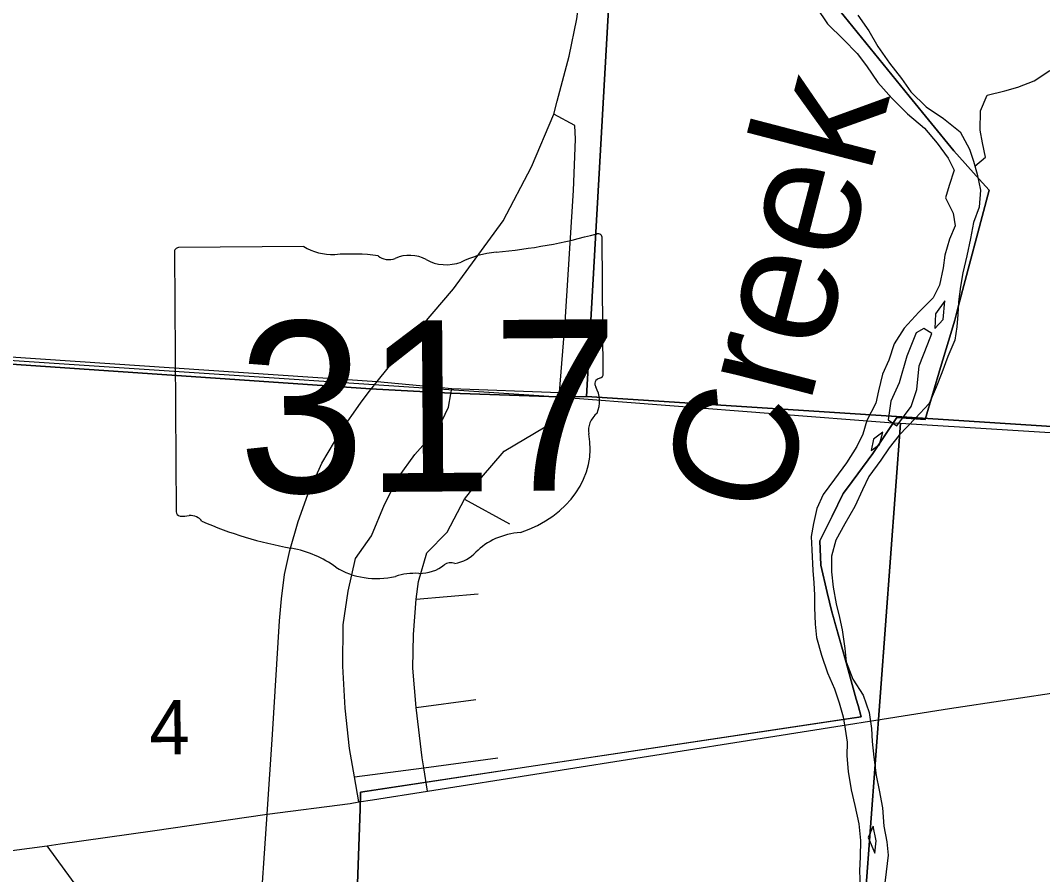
# Model space of a CAD drawing. Extents: x 114843 to 284848, y 317643 to 566895.
# Drawn here: x 240401 to 244559, y 391884 to 395358 of the extents above; entities that cross this region are included whole.
import ezdxf

# ---------------------------------------------------------------- set-up
doc = ezdxf.new("R2010")
doc.units = 0
for name, color, linetype in [('GM_X_City_Street', 7, 'Continuous'), ('GM_X_Corporation', 7, 'Continuous'), ('GM_X_Major_River', 7, 'Continuous'), ('GM_X_Major_River_Text', 7, 'Continuous'), ('GM_X_Minor_River', 7, 'Continuous'), ('GM_X_Section', 7, 'Continuous'), ('GM_X_Section_Text', 7, 'Continuous'), ('GM_X_State_Location', 7, 'Continuous'), ('GM_X_State_Route', 7, 'Continuous'), ('GM_X_State_Shield', 7, 'Continuous'), ('GM_X_Township', 7, 'Continuous')]:
    doc.layers.add(name, color=color, linetype=linetype)

msp = doc.modelspace()

# ---------------------------------------------------------------- linework, layer by layer
at = {"layer": 'GM_X_City_Street'}
for p, q in [((242207.6, 393410.3), (242391.2, 393310)), ((242011.7, 393004.5), (242263.7, 393025)), ((242010.6, 392562.9), (242254.2, 392596.3))]:
    msp.add_line(p, q, dxfattribs=at)
for points in [[(242057.4, 392223), (242041.9, 392318.4), (242035.4, 392358.6), (242010.6, 392562.9), (241998.1, 392723.8), (241999.8, 392860.1), (242011.7, 393004.5), (242020.6, 393076.3), (242054, 393192.1), (242137, 393276), (242207.6, 393410.3), (242277, 393499.5), (242369.8, 393606.1), (242535.3, 393705.2), (242583, 393777.1), (242591, 393823.8), (242594.1, 393845), (242617.8, 394130.5), (242651, 394666.6), (242659.2, 394875.8), (242656.4, 394931.7), (242570.9, 394977.3)], [(238904, 394062.5), (238980.2, 394073.3), (239022.7, 394076.8), (239082.5, 394078), (239937.2, 394018.4), (241852.4, 393889.3), (242156.1, 393861.1), (242594.1, 393845)], [(241777.8, 392178.8), (241760.2, 392280.6), (241740.2, 392396.5), (241722.3, 392561.1), (241712.5, 392731.6), (241714.7, 392899.9), (241734.4, 393035.9), (241764.1, 393169.8), (241829.1, 393261.3), (241882.6, 393389.3), (241939.4, 393500.2), (242005.6, 393592.4), (242102.8, 393702), (242142.7, 393784.8), (242152.4, 393839.7), (242156.1, 393861.1)], [(241760.2, 392280.6), (242041.9, 392318.4), (242343.1, 392358.6)], [(241103.1, 391195.6), (240781.1, 391629.2), (240510.4, 392000.9)]]:
    msp.add_lwpolyline(points, dxfattribs=at)
at = {"layer": 'GM_X_Corporation'}
for points in [[(243699.3, 395441.4), (244017.3, 395050.7), (244198.8, 394827.8), (244302, 394713.2), (244342.3, 394667.5), (244216.2, 394192.9), (244202, 394139.7), (244176.3, 394053), (244144.5, 393946.3), (244081.6, 393734.7), (243966, 393742.8), (243958.5, 393731.4), (243868.9, 393596.5), (243765.4, 393457), (243748.4, 393434.1), (243703, 393341.3), (243653.9, 393240.9), (243657.7, 393142.5), (243683.6, 393031.5), (243702, 392952.6), (243759.8, 392746.1), (243801.6, 392596.8), (243808.8, 392571.3), (243821.5, 392525.8), (241785.2, 392219.3), (241782.7, 392149), (241762.6, 391581.6)], [(241762.6, 391581.6), (241782.7, 392149), (241785.2, 392219.3), (242470.1, 392323.7), (243709, 392509), (243821.5, 392525.8), (243808.8, 392571.3), (243801.6, 392596.8), (243759.8, 392746.1), (243705.9, 392938.7), (243702, 392952.6), (243683.6, 393031.5), (243657.7, 393142.5), (243653.9, 393240.9), (243703, 393341.3), (243748.4, 393434.1), (243765.4, 393457), (243868.9, 393596.5), (243958.5, 393731.4), (243966, 393742.8), (244081.6, 393734.7), (244144.5, 393946.3), (244176.3, 394053), (244202, 394139.7), (244216.2, 394192.9), (244342.3, 394667.5), (244302, 394713.2), (244198.8, 394827.8), (244017.3, 395050.7), (243699.3, 395441.4)]]:
    msp.add_lwpolyline(points, dxfattribs=at)
at = {"layer": 'GM_X_Major_River'}
for points in [[(243640.3, 395410.6), (243684.6, 395344.8), (243748.9, 395281), (243805.1, 395223.3), (243843.3, 395173.4), (243889.6, 395105.6), (243945.9, 395041.8), (244010.2, 394978.1), (244078.4, 394920.4), (244130.7, 394858.6), (244174.9, 394798.7), (244199.2, 394748.8), (244179.5, 394686.6), (244163.8, 394636.4), (244196.1, 394574.5), (244204.4, 394522.5), (244180.7, 394468.2), (244161.1, 394404), (244155.4, 394351.9), (244139.8, 394281.7), (244114.1, 394229.5), (244056.5, 394171.1), (243996.9, 394106.6), (243955.3, 394042.3), (243933.7, 393976), (243908, 393919.8), (243892.4, 393851.6), (243880.7, 393801.5), (243845.1, 393731.1), (243827.5, 393674.9), (243803.8, 393624.7), (243762.2, 393558.4), (243712.6, 393492), (243667, 393429.6), (243641.3, 393373.4), (243627.7, 393311.2), (243618, 393259.1), (243620.3, 393205), (243624.7, 393120.9), (243629, 393070.8), (243631.2, 393020.8), (243631.5, 392970.7), (243633.9, 392902.6), (243640.2, 392848.5), (243660.5, 392776.5), (243684.9, 392704.6), (243713.2, 392638.6), (243731.5, 392582.7), (243747.8, 392524.7), (243756, 392474.6), (243764.3, 392422.6), (243762.6, 392366.5), (243768.9, 392302.4), (243781.3, 392228.4), (243795.7, 392164.4), (243812, 392090.3)], [(243808.3, 395379.5), (243852.6, 395315.7), (243888.9, 395251.8), (243937.2, 395184), (243985.4, 395122.1), (244023.7, 395068.3), (244085.9, 395006.6), (244156.1, 394958.9), (244224.3, 394905.2), (244262.6, 394835.3), (244278.9, 394785.3), (244293.1, 394733.3), (244307.5, 394667.3), (244301.9, 394599.2), (244278.2, 394536.9), (244266.6, 394470.7), (244251, 394400.5), (244235.4, 394332.3), (244225.7, 394276.2), (244218, 394214.1), (244214.3, 394162), (244210.6, 394111.9), (244202.9, 394057.7), (244173.3, 393991.4), (244149.7, 393925.2), (244126, 393867), (244098.4, 393800.7), (244042.8, 393740.3), (243975.3, 393671.8), (243935.6, 393619.5), (243901.9, 393569.2), (243852.3, 393502.8), (243826.7, 393448.6), (243795.1, 393380.3), (243755.5, 393309.9), (243717.9, 393243.6), (243700.3, 393179.4), (243700.6, 393115.3), (243707, 393053.3), (243719.3, 392985.2), (243733.6, 392929.2), (243743.9, 392879.2), (243754.3, 392803.1), (243760.5, 392749.1), (243786.9, 392679.1), (243829.2, 392613.3), (243853.5, 392543.3), (243863.9, 392477.3), (243866.2, 392425.2), (243872.5, 392361.1), (243882.9, 392287.1), (243895.2, 392227), (243907.6, 392155), (243914, 392080.9), (243926.3, 392016.9), (243930.6, 391962.8), (243922.9, 391894.7)], [(244120.7, 394105.3), (244154.5, 394141.6), (244162.1, 394217.7)], [(244162.1, 394217.7), (244124.4, 394165.4), (244120.7, 394105.3)], [(244076.8, 394105.1), (244044.9, 394086.9), (244007.5, 393992.5), (243976.1, 393884.1), (243942.6, 393809.8), (243931, 393733.6), (243967.1, 393709.8), (244024.6, 393788.3)], [(244024.6, 393788.3), (244048.2, 393856.5), (244057.7, 393952.7), (244093.1, 394043.1), (244108.9, 394085.2), (244076.8, 394105.1)], [(243861.8, 393609), (243895.6, 393633.3), (243909.3, 393683.4)], [(243909.3, 393683.4), (243871.5, 393655.2), (243861.8, 393609)], [(243812, 392090.3), (243818.4, 392022.3), (243816.7, 391956.1), (243815.1, 391898.1), (243817.4, 391834), (243805.8, 391759.8), (243784.2, 391697.5), (243774.5, 391647.4), (243748.9, 391577.2), (243729.2, 391516.9), (243709.6, 391452.7), (243680, 391384.4), (243678.4, 391316.3), (243702.6, 391266.4), (243758.9, 391206.6), (243823.1, 391144.9), (243893.4, 391071.2), (243961.6, 391019.5), (244027.7, 390993.8), (244099.7, 390970.2), (244169.6, 390978.6), (244221.5, 390972.9), (244291.7, 390925.3), (244361.7, 390901.6)], [(243870, 392080.7), (243850.3, 392034.5), (243876.6, 391970.5)], [(243876.6, 391970.5), (243882.3, 392020.6), (243870, 392080.7)], [(243922.9, 391894.7), (243915.3, 391828.5)]]:
    msp.add_lwpolyline(points, dxfattribs=at)
at = {"layer": 'GM_X_Minor_River'}
msp.add_lwpolyline([(244284.4, 394765.1), (244327.7, 394802.1), (244315.6, 394860.2), (244305.6, 394912.3), (244307.5, 394990.4), (244333.4, 395054.6), (244405.3, 395072.7), (244459.2, 395086.8), (244525, 395112.9), (244588.9, 395155.1)], dxfattribs=at)
at = {"layer": 'GM_X_Section'}
for points in [[(238585.8, 394094), (242571.3, 393828.6), (243934.1, 393723.3), (243981.9, 393720), (243778.4, 390980.8), (241091.2, 391163.3), (238396.5, 391345.1)], [(243981.9, 393720), (247877, 393477.7), (249262.1, 393374.2), (249080.6, 390631), (246433.1, 390806.1), (243778.4, 390980.8)]]:
    msp.add_lwpolyline(points, close=True, dxfattribs=at)
at = {"layer": 'GM_X_State_Route'}
msp.add_line((241777.8, 392178.8), (241833.7, 392187.6), dxfattribs=at)
for points in [[(242585, 395029.7), (242634.1, 395213.2), (242664.9, 395365.3), (242681.3, 395495.4), (242691.2, 395609.7)], [(241820.5, 393848.4), (241827.1, 393856.8), (241852.4, 393889.3), (242037.2, 394118.1), (242162.7, 394266.8), (242365, 394543), (242480.1, 394762.6), (242570.9, 394977.3), (242585, 395029.7)], [(241404.9, 392129.9), (241426.5, 392454), (241454.8, 392916.1), (241463.7, 393006), (241475.8, 393103.7), (241497.4, 393202.6), (241531.8, 393319.7), (241571.1, 393429.2), (241627.9, 393557.5), (241704.8, 393688), (241784.3, 393801.8), (241820.5, 393848.4)], [(243444.9, 392442.7), (244181.4, 392559.3), (244884.1, 392665.3)], [(241833.7, 392187.6), (242057.4, 392223), (243444.9, 392442.7)], [(241404.9, 392129.9), (241742.9, 392173.3), (241777.8, 392178.8)], [(240563.2, 392008.4), (240938.1, 392061.6), (241404.9, 392129.9)], [(240985.8, 389985.6), (241003.3, 390200.2), (241020.2, 390491.8), (241039, 390585.7), (241057.9, 390661.8), (241092.4, 390782.4), (241161.8, 390965), (241204.2, 391047.2), (241298.9, 391326.8), (241336.9, 391452.6), (241359.1, 391564.2), (241374.2, 391670.4), (241404.9, 392129.9)], [(232993.9, 390978.4), (233458.6, 391036.9), (234346.3, 391166.6), (234354.8, 391167.7), (235236.1, 391268.5), (235775.3, 391349.3), (236330.8, 391429.2), (237036.4, 391526.9), (237763, 391622.2), (237971.2, 391653.4), (238430.5, 391715.4), (239430.1, 391857.8), (240510.4, 392000.9), (240563.2, 392008.4)]]:
    msp.add_lwpolyline(points, dxfattribs=at)
at = {"layer": 'GM_X_State_Shield'}
for p, q in [((242771.7, 393920.6), (242767.7, 394473.3)), ((241554.5, 394438.4), (241044.8, 394434.7)), ((241027.8, 394416.4), (241035.5, 393359.7)), ((242771.6, 393920.7), (242771.7, 393920.6))]:
    msp.add_line(p, q, dxfattribs=at)
for centre, major_axis, ratio, start_param, end_param in [((242137.6, 395883.3), (1845.5, 13.4), 0.800001, 4.814395, 5.042369), ((242748.4, 394475.5), (19.4, 0.1), 0.8, 6.141152, 7.989035), ((241047.7, 394418.8), (20.2, 0.1), 0.8, 1.712693, 3.28349), ((241674.9, 394561.9), (195.5, 1.4), 0.8, 4.042523, 4.731795), ((241745, 393846.5), (702, 5.1), 0.8, 1.404758, 1.657858), ((241900.1, 394430.4), (56.4, 0.4), 0.8, 3.836095, 5.185415), ((241983.8, 394308.9), (117.3, 0.8), 0.8, 0.950623, 2.079405), ((242134, 394477.5), (141.1, 1), 0.8, 4.081561, 5.145723), ((242385.8, 394121.6), (371.3, 2.7), 0.8, 1.699011, 2.107814), ((242767.6, 393880), (30, 0.2), 0.8, 1.883978, 3.671073), ((242751.1, 393918.3), (20.7, 0.2), 0.8, 5.05454, 6.418171), ((242577.3, 393808.7), (180, 1.3), 0.8, 5.934695, 6.695948), ((242842.8, 393689.8), (130.9, 0.9), 0.8, 2.387724, 3.262537), ((242257.4, 393615.2), (461.6, 3.3), 0.8, 5.101753, 6.440018), ((241055.6, 393357.5), (20.3, 0.1), 0.8, 3.00124, 4.508301), ((241057.9, 393465.7), (155.2, 1.1), 0.8, 4.665946, 4.897461), ((241090.9, 393299.1), (56, 0.4), 0.8, 0.519207, 1.627899), ((241790.6, 394253.6), (1332.7, 9.6), 0.8, 4.195995, 4.488959), ((242456, 393073.3), (252.8, 1.8), 0.8, 1.647645, 2.488433), ((241403.1, 392887.6), (417, 3), 0.8, 0.823519, 1.323588), ((242134.3, 393265.2), (149.1, 1.1), 0.8, 4.937069, 5.64225), ((241851.2, 393299.4), (264.6, 1.9), 0.8, 4.026481, 4.996735), ((242024, 393221.5), (141, 1), 0.8, 4.691044, 5.507374), ((242152.2, 393120.1), (39.7, 0.3), 0.8, 1.147584, 2.315152), ((242006.7, 392935.2), (217.4, 1.6), 0.8, 1.495662, 1.94098)]:
    msp.add_ellipse(centre, major_axis=major_axis, ratio=ratio, start_param=start_param, end_param=end_param, dxfattribs=at)
at = {"layer": 'GM_X_Township'}
for points in [[(243134.8, 401539), (243087.4, 400588.1), (243064.4, 400181.7), (242704.5, 393828.6), (242589.8, 393826.6), (242151.2, 393842.6), (241825.9, 393859.7), (241807, 393860.7), (238882.5, 394062.4), (238587.2, 394082.8), (238098.7, 394119.3), (230250.7, 394593.6), (227923.1, 394810.6), (225194.7, 394933.2), (224824, 394949.9), (224516, 394963.7), (223766.3, 395013.6), (223116.1, 395026.6), (223042.1, 395029.2), (222970.4, 395030.9), (222890.7, 395036.7), (222388.6, 395059.3)], [(249916.2, 393300.3), (247991.6, 393503.9), (247546.2, 393537.6), (247071.5, 393555.5), (247034.5, 393558.7), (246977.9, 393559.7), (246865.2, 393561.5), (246804.2, 393563.9), (246720.9, 393569.8), (242704.5, 393828.6), (243064.4, 400181.7), (243087.4, 400588.1), (243134.8, 401539)], [(230250.7, 394593.6), (238098.7, 394119.3), (238587.2, 394082.8), (238882.5, 394062.4), (241807, 393860.7), (241825.9, 393859.7), (242151.2, 393842.6), (242589.8, 393826.6), (242704.5, 393828.6), (246720.9, 393569.8), (246804.2, 393563.9), (246865.2, 393561.5), (246977.9, 393559.7), (247034.5, 393558.7), (247071.5, 393555.5), (247546.2, 393537.6), (247991.6, 393503.9), (249916.2, 393300.3)]]:
    msp.add_lwpolyline(points, dxfattribs=at)

# ---------------------------------------------------------------- texts
at = {"layer": 'GM_X_Major_River_Text'}
msp.add_text('Creek', height=500, rotation=75.4153, dxfattribs=at).set_placement((243490.4, 393323.6))
at = {"layer": 'GM_X_Section_Text'}
msp.add_text('4', height=221, rotation=0.4146, dxfattribs=at).set_placement((240926.3, 392371.8))
at = {"layer": 'GM_X_State_Location'}
for s, p in [('s', (241882.7, 393823.9)), ('r', (241882.7, 393823.9)), ('317', (241530.2, 393748.6))]:
    msp.add_text(s, height=1, rotation=0.4147, dxfattribs=at).set_placement(p)
at = {"layer": 'GM_X_State_Shield'}
msp.add_text('317', height=696.14, rotation=0.4147, dxfattribs=at).set_placement((241287.6, 393436))

doc.saveas('drawing.dxf')
